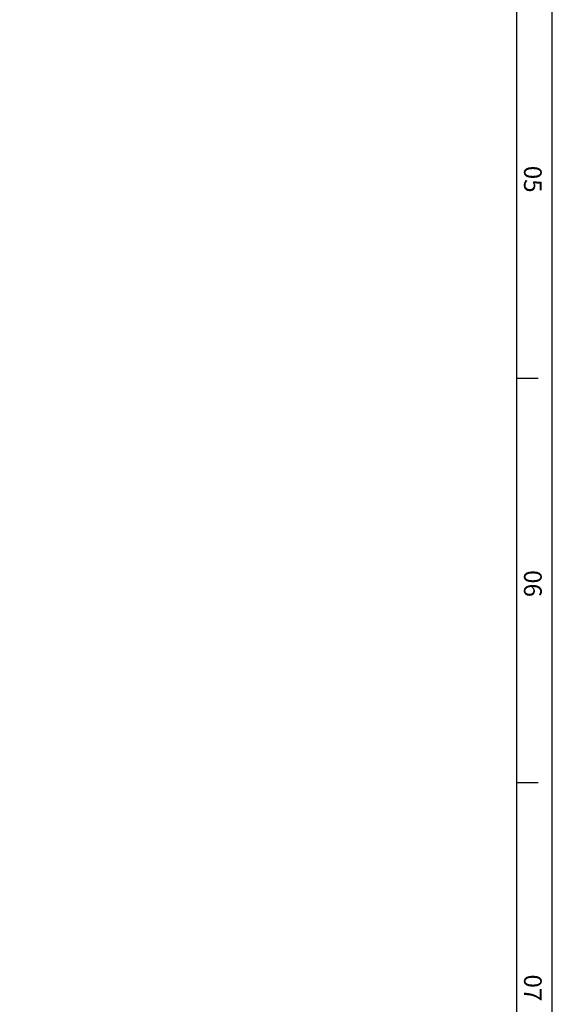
# Model space of a CAD drawing. Extents: x 2651 to 11825, y -3833 to 1075.
# Tile 498 of 656: x 5425 to 5621, y -2334 to -1973. Entities that reach past the tile are written whole.
import ezdxf

# ---------------------------------------------------------------- set-up
doc = ezdxf.new("R2010")
doc.units = 0
doc.header["$LTSCALE"] = 10
doc.layers.get('0').update_dxf_attribs({"linetype": 'CONTINUOUS'})
doc.layers.add('BOX', color=4, linetype='CONTINUOUS')
doc.layers.add('DIM', color=3, linetype='CONTINUOUS')
doc.styles.get("Standard").update_dxf_attribs({"font": 'romans.shx'})

# ---------------------------------------------------------------- blocks, each defined once
blk = doc.blocks.new('QQQ')
at = {"color": 4}
for p, q in [((-305.2, 1915.08), (-311.2, 1915.08)), ((-305.2, 1801.08), (-311.2, 1801.08))]:
    blk.add_line(p, q, dxfattribs=at)
at = {"layer": 'BOX', "color": 3}
for points in [[(-1121.2, 2485.08), (-1121.2, 1345.08), (-301.2, 1345.08), (-301.2, 2485.08)], [(-1111.2, 2475.08), (-1111.2, 1355.08), (-311.2, 1355.08), (-311.2, 2475.08)]]:
    blk.add_lwpolyline(points, close=True, dxfattribs=at)
at = {"color": 4, "char_height": 5, "attachment_point": 1, "rotation": 270}
for s, insert in [('{\\fArial|b1|i0|c0|p34;\\C6;05}', (-304.2, 1975.08)), ('{\\fArial|b1|i0|c0|p34;\\C6;06}', (-304.2, 1861.08)), ('{\\fArial|b1|i0|c0|p34;\\C6;07}', (-304.2, 1747.08))]:
    blk.add_mtext_dynamic_manual_height_columns(s, width=8, gutter_width=12.5, heights=[0], dxfattribs=dict(at, insert=insert))

msp = doc.modelspace()

# ---------------------------------------------------------------- block references
at = {"layer": 'DIM', "xscale": 1.3, "yscale": 1.3, "zscale": 1.3}
msp.add_blockref('QQQ', (6012.245, -4593.963), dxfattribs=at)

doc.saveas('drawing.dxf')
